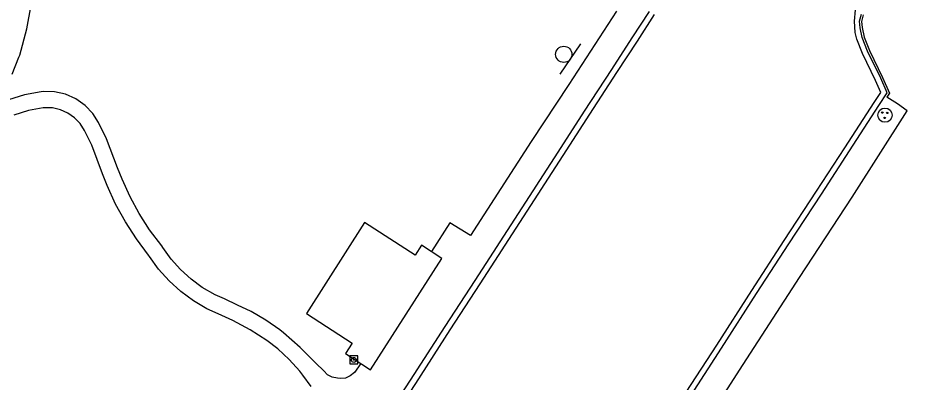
# Model space of a CAD drawing. Extents: x 2161152 to 2175754, y 602179 to 617749.
# Drawn here: x 2162182.3 to 2162401.1, y 604488.6 to 604578.1 of the extents above; entities that cross this region are included whole.
import ezdxf

# ---------------------------------------------------------------- set-up
doc = ezdxf.new("R2010")
doc.units = 0
for name, color, linetype in [('RD_EX_Bldg', 7, 'Continuous'), ('RD_EX_BldgApp_Sign', 7, 'Continuous'), ('RD_EX_Conc_Curb', 7, 'Continuous'), ('RD_EX_Conc_Gutter', 7, 'Continuous'), ('RD_EX_Conc_Sidewalk', 7, 'Continuous'), ('RD_EX_DR_Inlet', 7, 'Continuous'), ('RD_EX_Misc', 7, 'Continuous')]:
    doc.layers.add(name, color=color, linetype=linetype)

msp = doc.modelspace()

# ---------------------------------------------------------------- linework, layer by layer
at = {"layer": 'RD_EX_Bldg'}
msp.add_lwpolyline([(2162253.32, 604505.47), (2162264.61, 604498.22), (2162262.95, 604495.63), (2162269.1, 604491.68), (2162286.64, 604519.02), (2162281.6, 604522.26), (2162280.05, 604519.83), (2162267.65, 604527.79), (2162253.32, 604505.47)], dxfattribs=at)
at = {"layer": 'RD_EX_BldgApp_Sign'}
msp.add_line((2162315.78, 604564.24), (2162320.82, 604571.69), dxfattribs=at)
msp.add_circle((2162316.63, 604569.11), 2, dxfattribs=at)
at = {"layer": 'RD_EX_Conc_Curb'}
for points in [[(2162268.99, 604473.87), (2162278.94, 604489.11), (2162287.44, 604502.25), (2162294.83, 604513.56), (2162315.22, 604545.08), (2162321.75, 604555.19), (2162328.44, 604565.42), (2162333.45, 604573.16), (2162337.7, 604579.63)], [(2162347.94, 604485.43), (2162355.44, 604496.96), (2162364.07, 604510.38), (2162371.98, 604522.6), (2162380, 604534.78), (2162386.91, 604545.4), (2162394.14, 604556.54), (2162396.19, 604559.63), (2162394.59, 604563.24), (2162391.37, 604569.86), (2162390.04, 604573.21), (2162389.51, 604575.62), (2162389.37, 604577.24), (2162389.82, 604578.95)], [(2162390.29, 604578.77), (2162389.88, 604577.19), (2162390.01, 604575.7), (2162390.52, 604573.36), (2162391.83, 604570.07), (2162395.04, 604563.45), (2162396.76, 604559.59), (2162396.1, 604558.59)]]:
    msp.add_lwpolyline(points, dxfattribs=at)
at = {"layer": 'RD_EX_Conc_Gutter'}
for points in [[(2162338.9, 604578.86), (2162334.64, 604572.38), (2162329.63, 604564.65), (2162322.95, 604554.41), (2162316.41, 604544.31), (2162296.02, 604512.78), (2162288.63, 604501.47), (2162280.14, 604488.33), (2162270.18, 604473.09), (2162250.72, 604442.99), (2162242.04, 604429.59), (2162236.6, 604421.22), (2162236.32, 604420.83), (2162236.31, 604420.72), (2162236.35, 604420.62), (2162236.49, 604420.5), (2162244.99, 604420.08), (2162253.59, 604419.77), (2162254.87, 604419.34), (2162256.49, 604417.99), (2162252.03, 604411.04), (2162237.23, 604388.18), (2162236.05, 604388.94)], [(2162346.76, 604486.2), (2162354.26, 604497.73), (2162362.89, 604511.14), (2162370.8, 604523.37), (2162378.82, 604535.55), (2162385.73, 604546.17), (2162392.96, 604557.32), (2162394.59, 604559.77), (2162393.31, 604562.65), (2162390.08, 604569.3), (2162388.69, 604572.8), (2162388.32, 604574.48), (2162388.15, 604577.28), (2162388.37, 604580.07)]]:
    msp.add_lwpolyline(points, dxfattribs=at)
at = {"layer": 'RD_EX_Conc_Sidewalk'}
for points in [[(2162180.99, 604564.27), (2162182.62, 604568.38), (2162182.8, 604568.9), (2162184.53, 604575.37), (2162185.61, 604581.19)], [(2162329.63, 604579.68), (2162317.88, 604561.71), (2162308.63, 604547.72), (2162293.7, 604524.6), (2162288.59, 604527.75), (2162284.07, 604520.68)], [(2162266.68, 604493.23), (2162265.12, 604490.98), (2162264.12, 604490.14), (2162262.91, 604489.62), (2162261.61, 604489.48), (2162260.95, 604489.56), (2162259.66, 604489.83), (2162258.51, 604490.45), (2162257.6, 604491.39), (2162255.65, 604493.29), (2162251.79, 604497.17), (2162247.67, 604500.77), (2162246.78, 604501.49), (2162243.36, 604503.88), (2162239.73, 604505.97), (2162236.36, 604507.56), (2162233.19, 604509.09), (2162230.86, 604510.02), (2162227.71, 604511.88), (2162224.94, 604513.94), (2162222.38, 604516.26), (2162220.07, 604518.84), (2162217.97, 604521.71), (2162217.75, 604522.06), (2162214.75, 604526.05), (2162212.2, 604530.01), (2162209.94, 604534.13), (2162207.97, 604538.42), (2162206.88, 604541.22), (2162204.19, 604548.38), (2162202.22, 604552.37), (2162200.82, 604554.56), (2162198.9, 604556.57), (2162196.62, 604558.17), (2162194.08, 604559.3), (2162191.36, 604559.91), (2162188.75, 604559.97), (2162188.05, 604559.91), (2162183.99, 604559.14), (2162180.04, 604557.93)], [(2162255.05, 604329.62), (2162260.91, 604338.54), (2162269.61, 604352), (2162277.47, 604364.24), (2162287.92, 604380.57), (2162296.44, 604393.67), (2162305.94, 604408.26), (2162316.47, 604424.49), (2162326.82, 604440.64), (2162337.29, 604456.71), (2162347.12, 604471.83), (2162360.79, 604492.95), (2162374.63, 604514.3), (2162387.54, 604534.07), (2162401.1, 604555.26), (2162398.75, 604556.99), (2162396.1, 604558.59)], [(2162228.84, 604506.62), (2162225.52, 604508.58), (2162222.42, 604510.87), (2162219.56, 604513.47), (2162216.98, 604516.34), (2162214.71, 604519.47), (2162214.49, 604519.79), (2162211.5, 604523.79), (2162208.8, 604527.98), (2162206.4, 604532.35), (2162204.33, 604536.87), (2162203.18, 604539.8), (2162200.55, 604546.8), (2162198.76, 604550.42), (2162197.69, 604552.11), (2162196.31, 604553.55), (2162194.67, 604554.7), (2162192.83, 604555.52), (2162190.87, 604555.96), (2162188.86, 604556.01), (2162188.59, 604555.98), (2162184.94, 604555.28), (2162181.39, 604554.2)], [(2162254.51, 604487.59), (2162252.48, 604490.37), (2162251.69, 604491.28), (2162249.12, 604494.17), (2162246.27, 604496.77), (2162243.55, 604498.81), (2162239.47, 604501.44), (2162235.2, 604503.75), (2162231.59, 604505.39), (2162228.84, 604506.62)]]:
    msp.add_lwpolyline(points, dxfattribs=at)
at = {"layer": 'RD_EX_DR_Inlet'}
for centre, radius in [((2162395.63, 604554.18), 1.75), ((2162394.97, 604554.81), 0.175), ((2162396.19, 604554.74), 0.175), ((2162395.55, 604553.51), 0.175)]:
    msp.add_circle(centre, radius, dxfattribs=at)
at = {"layer": 'RD_EX_Misc'}
for points in [[(2162263.99, 604493.08), (2162265.99, 604493.08), (2162265.99, 604495.08), (2162263.99, 604495.08), (2162263.99, 604493.08)], [(2162264.39, 604494.08), (2162264.41, 604494.23), (2162264.46, 604494.37), (2162264.55, 604494.49), (2162264.67, 604494.59), (2162264.81, 604494.65), (2162264.97, 604494.68), (2162265.12, 604494.66), (2162265.26, 604494.61), (2162265.39, 604494.52), (2162265.49, 604494.4), (2162265.56, 604494.26), (2162265.58, 604494.11), (2162265.59, 604494.08)], [(2162265.59, 604494.08), (2162265.57, 604493.92), (2162265.51, 604493.78), (2162265.42, 604493.66), (2162265.3, 604493.56), (2162265.16, 604493.5), (2162265, 604493.48), (2162264.85, 604493.49), (2162264.71, 604493.54), (2162264.58, 604493.63), (2162264.48, 604493.75), (2162264.42, 604493.89), (2162264.39, 604494.04), (2162264.39, 604494.08)], [(2162264.89, 604494.08), (2162264.9, 604494.13), (2162264.95, 604494.17), (2162265.02, 604494.17), (2162265.07, 604494.13), (2162265.09, 604494.08)], [(2162265.09, 604494.08), (2162265.07, 604494.02), (2162265.02, 604493.98), (2162264.95, 604493.98), (2162264.9, 604494.02), (2162264.89, 604494.08)]]:
    msp.add_lwpolyline(points, dxfattribs=at)

doc.saveas('drawing.dxf')
